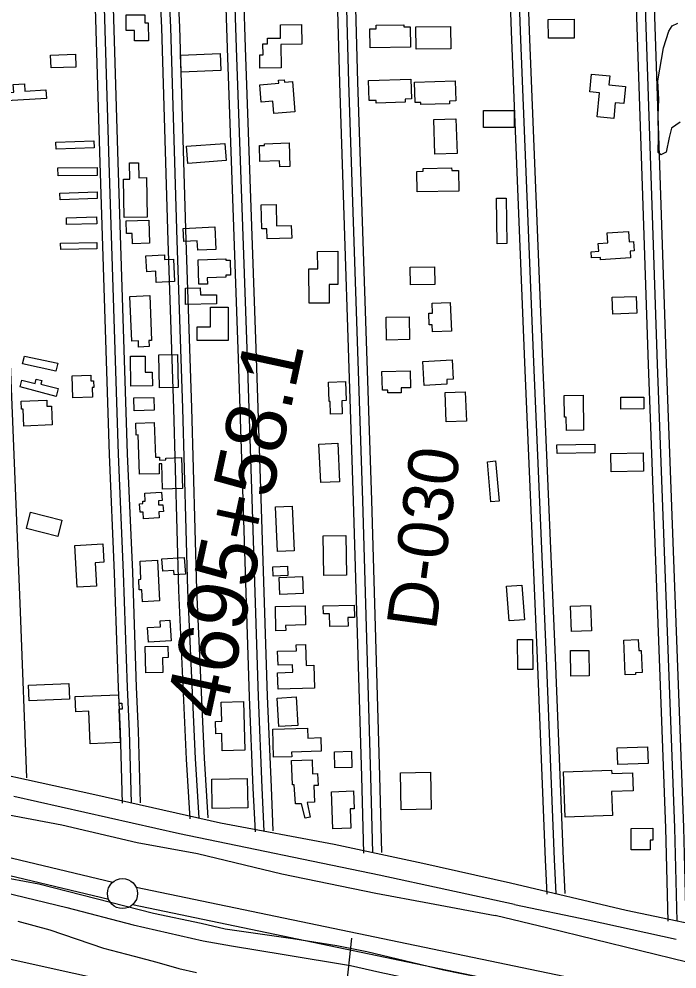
# Model space of a CAD drawing. Extents: x 3508733 to 3546731, y 546897 to 572481.
# Drawn here: x 3529654 to 3530748, y 565116 to 566695 of the extents above; entities that cross this region are included whole.
import ezdxf

# ---------------------------------------------------------------- set-up
doc = ezdxf.new("R2010")
doc.units = 0
for name, color, linetype in [('V-BLDG-OTLN', 7, 'Continuous'), ('V-FLOD-BASE', 7, 'Continuous'), ('V-LEVE-TOET', 7, 'Continuous'), ('V-RIVR-RANG', 7, 'Continuous'), ('V-RIVR-RANG-IDEN', 7, 'Continuous'), ('V-ROAD-CNTR', 7, 'Continuous'), ('V-SITE-VEGE', 7, 'Continuous'), ('V-SURV-IDEN', 7, 'Continuous'), ('V-SURV-LINE', 7, 'Continuous'), ('V-TOPO-MINR', 7, 'Continuous'), ('V-TOPO-SHOR', 7, 'Continuous')]:
    doc.layers.add(name, color=color, linetype=linetype)

msp = doc.modelspace()

# ---------------------------------------------------------------- linework, layer by layer
at = {"layer": 'V-BLDG-OTLN'}
for points in [[(3529869.1, 566688.5), (3529869.3, 566658.5), (3529846.3, 566658.4), (3529846.1, 566675.8), (3529832.6, 566675.7), (3529832.4, 566701.6), (3529863.3, 566701.8), (3529863.4, 566688.5)], [(3530089.4, 566652.5), (3530090, 566613.6), (3530054.8, 566613.1), (3530054.4, 566635.3), (3530059.9, 566635.3), (3530059.6, 566653.3), (3530067.3, 566653.5), (3530067.1, 566662.8), (3530089.2, 566663.2), (3530088.9, 566685), (3530123.9, 566685.6), (3530124.4, 566653.1)], [(3530305.1, 566647.9), (3530238, 566647), (3530237.6, 566678.2), (3530247.7, 566678.3), (3530247.7, 566684.4), (3530293.7, 566685), (3530293.8, 566681.6), (3530304.6, 566681.8)], [(3530371.9, 566645.2), (3530314.2, 566644.7), (3530313.9, 566681.8), (3530371.6, 566682.2)], [(3530577.1, 566663.2), (3530534.2, 566662.9), (3530533.9, 566694), (3530576.8, 566694.4)], [(3529748.8, 566615), (3529707.6, 566613.4), (3529706.7, 566634.6), (3529748, 566636.2)], [(3529989.7, 566609.4), (3529923.9, 566606.3), (3529922.5, 566634.5), (3529988.4, 566637.6)], [(3530634.8, 566585.4), (3530662.1, 566582.8), (3530659.4, 566554.2), (3530645.2, 566555.6), (3530642.7, 566529.5), (3530615.3, 566532.1), (3530619.1, 566572.2), (3530602.8, 566573.7), (3530605.7, 566603.4), (3530636.3, 566600.5)], [(3529699.8, 566562.9), (3529633.4, 566559), (3529632.6, 566572.2), (3529645.6, 566573), (3529644.8, 566586.1), (3529663.5, 566587.2), (3529664.2, 566575.1), (3529698.9, 566577.1)], [(3530054.4, 566585.5), (3530086, 566588.2), (3530085.5, 566593.2), (3530094.9, 566594), (3530095.3, 566589.6), (3530108.7, 566590.7), (3530113, 566540.7), (3530077.9, 566537.7), (3530076.2, 566558.1), (3530056.9, 566556.5)], [(3530235.1, 566592.7), (3530305.3, 566595), (3530306.4, 566562), (3530296, 566561.6), (3530296.1, 566556.7), (3530247.9, 566555.1), (3530247.7, 566559.6), (3530236.2, 566559.2)], [(3530311.6, 566590.1), (3530379.2, 566592), (3530380.1, 566558.8), (3530369.7, 566558.5), (3530369.8, 566553.8), (3530322.4, 566552.5), (3530322.3, 566556.3), (3530312.5, 566556)], [(3530477.3, 566514.8), (3530426.4, 566514.8), (3530426.4, 566542.9), (3530477.3, 566542.9)], [(3530380.3, 566529), (3530382.3, 566471.5), (3530345.5, 566470.3), (3530343.5, 566527.7)], [(3529779.3, 566480.7), (3529716.2, 566478.3), (3529715.7, 566490.2), (3529778.8, 566492.6)], [(3529998.5, 566459.6), (3529934.9, 566454.6), (3529932.7, 566483.3), (3529996.3, 566488.2)], [(3530062.3, 566487.6), (3530103.2, 566489), (3530104.5, 566450), (3530087.6, 566449.4), (3530087.2, 566459.3), (3530054.8, 566458.2), (3530053.9, 566484.6), (3530062.4, 566484.9)], [(3529784.4, 566434.9), (3529719.3, 566434), (3529719.1, 566447.3), (3529784.2, 566448.1)], [(3529829.2, 566364.8), (3529827.8, 566428.6), (3529838.3, 566428.8), (3529837.7, 566455.6), (3529853.1, 566456), (3529853.6, 566431), (3529866.2, 566431.3), (3529867.6, 566365.6)], [(3530385.2, 566409), (3530316.1, 566407.6), (3530315.4, 566441.6), (3530326.2, 566441.8), (3530326.1, 566446.5), (3530373.4, 566447.4), (3530373.5, 566442.9), (3530384.5, 566443.1)], [(3529784.5, 566396.7), (3529722.5, 566394.3), (3529722, 566405.3), (3529784.1, 566407.7)], [(3530464.1, 566397.2), (3530465.1, 566321.8), (3530448.8, 566321.5), (3530447.8, 566397)], [(3530107.5, 566330.9), (3530066.8, 566329.8), (3530066.4, 566346.4), (3530057.7, 566346.2), (3530056.6, 566386), (3530081.5, 566386.7), (3530082.5, 566351.2), (3530106.9, 566351.9)], [(3529783.6, 566354.5), (3529733.5, 566353.3), (3529733.2, 566364.6), (3529783.3, 566365.9)], [(3529870.1, 566360.5), (3529871, 566322.1), (3529842.9, 566321.5), (3529842.5, 566338.5), (3529833, 566338.3), (3529832.5, 566359.7)], [(3529979.6, 566349.5), (3529981.5, 566312.1), (3529951.4, 566310.6), (3529950.6, 566326.1), (3529928.5, 566325), (3529927.4, 566346.8)], [(3530670.9, 566298.2), (3530621, 566294.9), (3530620.7, 566298.8), (3530606, 566297.8), (3530605.3, 566308), (3530618, 566308.9), (3530617.1, 566321.9), (3530633, 566322.9), (3530631.9, 566339.3), (3530667.5, 566341.8), (3530668.6, 566324.4), (3530675.6, 566324.9), (3530676.7, 566309.7), (3530670.2, 566309.3)], [(3529783.7, 566312.8), (3529723.7, 566311.9), (3529723.5, 566322.4), (3529783.5, 566323.3)], [(3529910.9, 566295.8), (3529912.8, 566258.6), (3529882.5, 566257.1), (3529881.6, 566275.7), (3529866.5, 566274.9), (3529865.1, 566301.4), (3529896, 566303), (3529896.4, 566295)], [(3530184, 566309), (3530184.4, 566253.6), (3530169.6, 566253.5), (3530169.9, 566222.8), (3530136.5, 566222.5), (3530136, 566279.7), (3530150.7, 566279.8), (3530150.5, 566308.8)], [(3529953.2, 566254), (3529951.9, 566294.9), (3529998.1, 566296.4), (3529998.1, 566294), (3530005.1, 566294.2), (3530006, 566269.4), (3529997.8, 566269.1), (3529997.9, 566266), (3529967.2, 566265), (3529967.6, 566254.4)], [(3530344.8, 566283.1), (3530345.3, 566253.6), (3530305.2, 566253), (3530304.7, 566282.5)], [(3529982.6, 566221.6), (3529931.3, 566220.6), (3529930.8, 566247.4), (3529955.6, 566247.9), (3529955.8, 566236.3), (3529982.3, 566236.8)], [(3529841.6, 566159.7), (3529838.6, 566234), (3529871.6, 566235.3), (3529874.6, 566160.7), (3529870.1, 566160.5), (3529870.5, 566150.5), (3529853.1, 566149.8), (3529852.7, 566160.2)], [(3530371.1, 566223.9), (3530372.9, 566176.3), (3530341.3, 566175.1), (3530340.9, 566186.9), (3530336.1, 566186.7), (3530335.3, 566205.8), (3530341.6, 566206.1), (3530340.9, 566222.7)], [(3530681.3, 566206.1), (3530641.1, 566204.5), (3530640, 566232.5), (3530680.2, 566234)], [(3530001.8, 566160.7), (3529950.5, 566160.7), (3529950.5, 566183.5), (3529972.6, 566183.5), (3529972.6, 566215.9), (3530001.8, 566215.9)], [(3530303.2, 566162.1), (3530265, 566161.4), (3530264.4, 566199.3), (3530302.5, 566200)], [(3529715.7, 566109.9), (3529660.4, 566121.9), (3529663.3, 566134.9), (3529718.6, 566122.8)], [(3529840.3, 566084.7), (3529839.6, 566134.5), (3529863.8, 566134.9), (3529864.2, 566107.8), (3529875.7, 566107.9), (3529876.1, 566085.2)], [(3529917.7, 566137.4), (3529919, 566082.8), (3529887.8, 566082.1), (3529886.6, 566136.7)], [(3530325.4, 566126), (3530374.5, 566128.6), (3530376.1, 566096.7), (3530365.2, 566096.1), (3530365.6, 566087.9), (3530327.5, 566085.9)], [(3529716.1, 566067.7), (3529656, 566083.5), (3529659, 566095), (3529681, 566089.2), (3529683, 566096.7), (3529692.4, 566094.3), (3529690.8, 566088.3), (3529719.5, 566080.7)], [(3529776.3, 566066.3), (3529743.8, 566065.3), (3529742.7, 566102.2), (3529773.6, 566103.1), (3529773.9, 566093.7), (3529778.1, 566093.8), (3529778.5, 566082.8), (3529775.9, 566082.7)], [(3530257.6, 566109.2), (3530304.7, 566110), (3530305.1, 566082), (3530289.3, 566081.8), (3530289.5, 566073.8), (3530267.5, 566073.5), (3530267.5, 566078.3), (3530258.2, 566078.2)], [(3530169.7, 566059.2), (3530168.8, 566091.7), (3530196.9, 566092.5), (3530197.8, 566060.9), (3530190.9, 566060.7), (3530191.6, 566038.6), (3530172, 566038), (3530171.4, 566059.2)], [(3529879.1, 566044.9), (3529845.5, 566044), (3529844.9, 566065.3), (3529878.5, 566066.2)], [(3530396, 566075.2), (3530397.8, 566026.7), (3530364.2, 566025.4), (3530362.4, 566074)], [(3530592.1, 566069.6), (3530592.7, 566011.5), (3530564.2, 566011.2), (3530563.9, 566033.2), (3530561, 566033.2), (3530560.6, 566069.3)], [(3530654.5, 566066.3), (3530692.8, 566066.7), (3530693, 566047.2), (3530654.7, 566046.8)], [(3529709.5, 566020.4), (3529662.4, 566018.4), (3529661.2, 566046.5), (3529658.5, 566046.4), (3529657.9, 566059.6), (3529700.4, 566061.5), (3529700.8, 566051.4), (3529708.1, 566051.7)], [(3529854.5, 565938.4), (3529852.3, 566003.7), (3529849.1, 566003.6), (3529848.4, 566023.6), (3529879, 566024.6), (3529880.9, 565966.7), (3529887.7, 565966.9), (3529887.9, 565961.8), (3529898.2, 565962.2), (3529898.1, 565965.3), (3529924.2, 565966.1), (3529925.9, 565914.8), (3529893, 565913.8), (3529891.7, 565955.9), (3529887, 565955.8), (3529887.5, 565939.4)], [(3530155.9, 565924.6), (3530152.7, 565988.4), (3530184, 565990), (3530187.1, 565926.1)], [(3530611.4, 565974.2), (3530548.6, 565972.9), (3530548.3, 565987.1), (3530611.2, 565988.4)], [(3530692.3, 565943.4), (3530638.6, 565942.5), (3530638.1, 565973), (3530691.8, 565973.8)], [(3530446.3, 565960.5), (3530452.2, 565893.6), (3530438.7, 565892.4), (3530432.8, 565959.3)], [(3529887.3, 565865.9), (3529861.3, 565864.4), (3529860.7, 565875.5), (3529855.7, 565875.2), (3529854.8, 565889.3), (3529860.2, 565889.6), (3529860, 565893.5), (3529864, 565893.8), (3529863.3, 565907), (3529891.3, 565908.7), (3529892.1, 565894.7), (3529886, 565894.3), (3529886.4, 565887.5), (3529893.6, 565887.9), (3529894.2, 565876.7), (3529886.7, 565876.2)], [(3529718.8, 565835), (3529666.8, 565848.2), (3529673.7, 565875.4), (3529725.7, 565862.2)], [(3530108.5, 565885.7), (3530111.5, 565811.4), (3530083.9, 565810.3), (3530080.8, 565884.5)], [(3530161.2, 565770.2), (3530160.1, 565836), (3530197.7, 565836.6), (3530198.8, 565770.8)], [(3529751, 565750.7), (3529747.1, 565820.2), (3529793.4, 565822.8), (3529795.1, 565792.3), (3529780.9, 565791.5), (3529783.1, 565752.5)], [(3529891.9, 565798), (3529929, 565800.4), (3529930.8, 565772.6), (3529912.4, 565771.4), (3529911.9, 565778.5), (3529893.3, 565777.3)], [(3529884.3, 565795.8), (3529887.6, 565727.9), (3529859.7, 565726.5), (3529858.7, 565746.4), (3529854.3, 565746.2), (3529853.5, 565763.7), (3529857, 565763.9), (3529855.5, 565794.3)], [(3530101, 565770.1), (3530076.9, 565769.3), (3530076.4, 565784.9), (3530100.5, 565785.7)], [(3530086.5, 565767), (3530125.6, 565768.7), (3530126.8, 565740.1), (3530087.7, 565738.5)], [(3530490, 565754.4), (3530494.5, 565696.7), (3530469.1, 565694.7), (3530464.6, 565752.4)], [(3530130.5, 565688.1), (3530097.4, 565687.4), (3530097.6, 565678.7), (3530081.2, 565678.3), (3530080.4, 565718.7), (3530129.8, 565719.7)], [(3530201.3, 565686.2), (3530170.7, 565685.5), (3530170.3, 565706.6), (3530160.3, 565706.4), (3530160, 565719.9), (3530211.6, 565721.1), (3530212, 565700.6), (3530200.9, 565700.3)], [(3530604.2, 565720.3), (3530605.7, 565678.2), (3530572.5, 565677), (3530571, 565719.1)], [(3529907, 565661.6), (3529869.4, 565659.5), (3529868, 565684), (3529889.4, 565685.2), (3529888.8, 565695.1), (3529905.1, 565696)], [(3530145.3, 565583.3), (3530084.8, 565581.4), (3530083.9, 565608.6), (3530109.2, 565609.4), (3530108.8, 565621.9), (3530084.9, 565621.1), (3530084.2, 565644.3), (3530115.4, 565645.3), (3530115, 565655), (3530130.5, 565655.5), (3530131.6, 565620.9), (3530144.1, 565621.3)], [(3530483.2, 565613.9), (3530483, 565663.7), (3530507.8, 565663.9), (3530508.1, 565614)], [(3530688.5, 565645.7), (3530690.1, 565609), (3530678.8, 565608.5), (3530679, 565605.9), (3530661.9, 565605.2), (3530659.4, 565662.8), (3530683.6, 565663.9), (3530684.4, 565645.5)], [(3529864, 565652.2), (3529901.6, 565653.1), (3529902.1, 565633.9), (3529893, 565633.7), (3529893.6, 565609.2), (3529865, 565608.5)], [(3530571.4, 565602.8), (3530570.7, 565645.4), (3530601.5, 565645.9), (3530602.2, 565603.4)], [(3529670.3, 565588), (3529737, 565590.9), (3529738.1, 565564.7), (3529671.4, 565561.9)], [(3529747.5, 565569.2), (3529819.5, 565572), (3529820.1, 565557.9), (3529825.4, 565558.1), (3529825.8, 565548.2), (3529820.4, 565548), (3529822.6, 565492.7), (3529772.7, 565490.7), (3529770.5, 565544.6), (3529748.5, 565543.7)], [(3530027.7, 565561.1), (3530029.9, 565480.2), (3529992.2, 565479.2), (3529991.4, 565507.6), (3529981.3, 565507.3), (3529980.7, 565527.9), (3529991.2, 565528.2), (3529990.3, 565560)], [(3530114.9, 565568.6), (3530117.7, 565521.3), (3530086.3, 565519.4), (3530083.5, 565566.7)], [(3530156.4, 565478.4), (3530107.4, 565476.9), (3530107.6, 565469.2), (3530077.4, 565468.2), (3530076, 565514.8), (3530133.6, 565516.6), (3530134.1, 565500.2), (3530155.7, 565500.9)], [(3530648.6, 565484.2), (3530699, 565485.6), (3530699.8, 565457.8), (3530649.4, 565456.3)], [(3530207.5, 565451.4), (3530179.2, 565450.7), (3530178.5, 565477.4), (3530206.8, 565478.2)], [(3530107.2, 565462.7), (3530141.3, 565464.1), (3530142.3, 565440.9), (3530150.4, 565441.3), (3530151.3, 565421.6), (3530144.5, 565421.3), (3530145.7, 565393.5), (3530133, 565393), (3530138.5, 565368.8), (3530130.1, 565367.1), (3530123.8, 565391.1), (3530113.9, 565390.9), (3530111.9, 565422.4), (3530108.9, 565422.3)], [(3530338.1, 565443.4), (3530339.4, 565382), (3530289.6, 565381), (3530288.3, 565442.4)], [(3530559.2, 565444.1), (3530639.3, 565446.8), (3530639.5, 565441.1), (3530674.1, 565442.2), (3530675.1, 565412.6), (3530639.1, 565411.3), (3530640.5, 565371.3), (3530561.8, 565368.6)], [(3530033.8, 565432.7), (3530034.6, 565384.1), (3529975.6, 565383.2), (3529974.8, 565431.7)], [(3530176, 565349.3), (3530173.5, 565411.1), (3530210.3, 565412.6), (3530211.5, 565382.8), (3530204.5, 565382.5), (3530205.7, 565350.5)], [(3530671.9, 565314.2), (3530671.8, 565350.1), (3530708, 565350.2), (3530708, 565330.7), (3530703.2, 565330.7), (3530703.2, 565314.3)]]:
    msp.add_lwpolyline(points, close=True, dxfattribs=at)
at = {"layer": 'V-FLOD-BASE'}
msp.add_lwpolyline([(3530482, 565089.7), (3530359.8, 565114.8), (3530232.3, 565144.8), (3530182.5, 565154.9), (3530109.5, 565166.6), (3529996.8, 565182.8), (3529957.3, 565192.1), (3529878.1, 565208.6), (3529687.2, 565257.7), (3529639.4, 565266.4), (3529535.7, 565286.6), (3529511.1, 565291)], dxfattribs=at)
at = {"layer": 'V-LEVE-TOET'}
for points in [[(3529616.1, 565376.7), (3529725.3, 565355.8), (3529850.7, 565326.5), (3529951.1, 565308.4), (3530090.9, 565274.8), (3530247.1, 565242.5), (3530336.5, 565225.8), (3530445.8, 565205.1)], [(3529526.6, 565261.6), (3529550.5, 565260), (3529628.3, 565244.2), (3529734, 565218.5), (3529843.8, 565190), (3529960.4, 565163.5), (3530007.5, 565154.9), (3530094.9, 565140.3), (3530205.5, 565122.1), (3530253.9, 565111.3), (3530361, 565088.4), (3530487, 565060.8)], [(3531515.4, 564954.5), (3531419.3, 564983.7), (3531190.8, 565042.4), (3530991.5, 565082), (3530764, 565127.8), (3530533.1, 565184.2), (3530445.8, 565205.1)]]:
    msp.add_lwpolyline(points, dxfattribs=at)
at = {"layer": 'V-RIVR-RANG'}
msp.add_line((3530206.7, 565167.7), (3530117.3, 564332.5), dxfattribs=at)
at = {"layer": 'V-ROAD-CNTR'}
for points in [[(3530062, 565345.3), (3530058.7, 565417.7), (3530052.2, 565569.3), (3530042.4, 565880.4), (3530034, 566131.1), (3530015.8, 566647), (3529994.4, 567302.8), (3529972.4, 567818.1), (3529961.4, 568281.4), (3529951.5, 568656.5), (3529945.4, 568706.5), (3529941.7, 568737.4)], [(3530532.1, 565240.6), (3530529.5, 565297.8), (3530516.1, 565633), (3530494.8, 566124.1), (3530472.8, 566673.9), (3530451.4, 567292.1), (3530425, 567955), (3530403, 568659.3)], [(3530547.1, 565241.2), (3530544.5, 565298.4), (3530531.1, 565633.6), (3530509.8, 566124.7), (3530487.8, 566674.5), (3530466.4, 567292.7), (3530439.9, 567955.5), (3530418, 568659.8)], [(3530562.1, 565241.9), (3530559.5, 565299.1), (3530546, 565634.2), (3530524.7, 566125.4), (3530502.8, 566675.1), (3530481.4, 567293.2), (3530454.9, 567956.1), (3530433, 568660.2)], [(3530623.3, 567833.4), (3530630.9, 567731.1), (3530643.8, 567358.4), (3530650.2, 567286.8), (3530667.1, 567188.4), (3530674.7, 566879.8), (3530700, 566120.7), (3530728.9, 565350.6), (3530732.8, 565195.8)], [(3530638.2, 567834.5), (3530645.8, 567731.9), (3530658.8, 567359.4), (3530665.1, 567288.7), (3530682.1, 567189.9), (3530689.6, 566880.2), (3530715, 566121.3), (3530743.9, 565351), (3530747.8, 565196.2)], [(3530653.2, 567835.6), (3530660.8, 567732.7), (3530673.8, 567360.3), (3530680, 567290.7), (3530697, 567191.3), (3530704.6, 566880.6), (3530730, 566121.8), (3530758.9, 565351.5), (3530762.8, 565196.5)], [(3529753.8, 567446.4), (3529758.6, 567315.5), (3529765.5, 567258.6), (3529771.1, 567043.3), (3529788.6, 566455.8), (3529804.1, 565971.4), (3529812.7, 565774.3), (3529819, 565583.6), (3529822.5, 565510.8), (3529825.5, 565391.9)], [(3529768.7, 567447), (3529773.6, 567316.7), (3529780.5, 567259.7), (3529786.1, 567043.8), (3529803.6, 566456.3), (3529819.1, 565972), (3529827.7, 565774.9), (3529834, 565584.3), (3529837.5, 565511.4), (3529840.5, 565392.3)], [(3529953.9, 565366.9), (3529947.6, 565466.1), (3529935.1, 565746), (3529926.8, 566048.4), (3529917.3, 566326.7), (3529906.9, 566680.7), (3529885.7, 567121.1), (3529873.7, 567263)], [(3529968.9, 565367.9), (3529962.5, 565466.9), (3529950.1, 565746.6), (3529941.8, 566048.9), (3529932.3, 566327.2), (3529921.8, 566681.3), (3529900.7, 567122.1), (3529890, 567248.5)], [(3530047.1, 565344.6), (3530043.7, 565417), (3530037.2, 565568.7), (3530027.4, 565879.9), (3530019, 566130.6), (3530000.8, 566646.5), (3529981.1, 567251.8)], [(3530077, 565346), (3530073.7, 565418.4), (3530067.2, 565569.9), (3530057.4, 565880.8), (3530049, 566131.6), (3530030.8, 566647.5), (3530011.1, 567252.8)], [(3530227.4, 565309.2), (3530224.2, 565436.1), (3530210.5, 565894.4), (3530187.7, 566588.9), (3530169.5, 567249.6)], [(3530242.4, 565309.5), (3530239.2, 565436.5), (3530225.5, 565894.9), (3530202.7, 566589.4), (3530184.1, 567261.9)], [(3529795.8, 567245.2), (3529801, 567044.2), (3529818.6, 566456.7), (3529834.1, 565972.6), (3529842.7, 565775.5), (3529849, 565584.9), (3529852.5, 565511.9), (3529855.5, 565392.7)], [(3529938.9, 565366), (3529932.6, 565465.3), (3529920.1, 565745.5), (3529911.8, 566047.9), (3529902.3, 566326.2), (3529891.9, 566680.1), (3529870.7, 567120.1), (3529860, 567247.5)], [(3530257.4, 565309.9), (3530254.2, 565436.9), (3530240.5, 565895.3), (3530217.7, 566589.8), (3530199.6, 567247.4)], [(3529667.6, 565434.3), (3529656.6, 565710), (3529633.8, 566286.8), (3529611.8, 566908.7), (3529609.1, 567110.9)], [(3531464.6, 565051.2), (3531246.6, 565096.7), (3531044, 565139.1), (3530843.7, 565175.9), (3530663.6, 565213.9), (3530471.3, 565259), (3530325.3, 565291.5), (3530178.1, 565323.5), (3529989.2, 565359), (3529780.2, 565405.8), (3529512.3, 565464.5), (3529304.3, 565511.1), (3528991.9, 565588), (3528702, 565661.3), (3528421.9, 565741), (3528150.3, 565823.9), (3527786.1, 565930.5), (3527580.2, 565994.1), (3527378.3, 566051), (3527197.9, 566104.5), (3527067.8, 566148.7)]]:
    msp.add_lwpolyline(points, dxfattribs=at)
at = {"layer": 'V-SITE-VEGE'}
for points in [[(3530753, 566523.2), (3530738.9, 566513.2), (3530734.8, 566497.7), (3530729.9, 566473.5), (3530721.3, 566468.9), (3530716.6, 566472.9), (3530716.9, 566499.4), (3530716.5, 566535.3), (3530717.5, 566561.1), (3530716.3, 566592.3), (3530725.4, 566646.8), (3530734.3, 566674.8), (3530739.8, 566683.3), (3530749.2, 566687.9)], [(3529652.1, 565195.7), (3529705.3, 565181.5), (3529794.6, 565151.2), (3529845.7, 565137.7), (3529883.2, 565127.7), (3529920, 565117.1), (3529949.3, 565110.6)]]:
    msp.add_lwpolyline(points, dxfattribs=at)
at = {"layer": 'V-SURV-LINE'}
for points in [[(3528716.7, 565522.3), (3529810.4, 565261)], [(3529803.4, 565231.9), (3528709.7, 565493.1)], [(3529848.9, 565252.4), (3531406.3, 564928.2)], [(3531400.2, 564898.8), (3529842.8, 565223.1)]]:
    msp.add_lwpolyline(points, dxfattribs=at)
msp.add_circle((3529826.3, 565241.8), 25, dxfattribs=at)
at = {"layer": 'V-TOPO-MINR'}
msp.add_lwpolyline([(3531722.1, 564675), (3531497.6, 564721.6), (3531459.8, 564729.3), (3531422.1, 564737), (3531384.3, 564744.7), (3531346.6, 564752.2), (3531300.3, 564761.4), (3531239.5, 564773.8), (3531178.7, 564786.5), (3531118, 564799.6), (3531057.4, 564813.1), (3530550.3, 564928.2), (3530540.2, 564930.5), (3530530.1, 564932.8), (3530520, 564935.1), (3530509.9, 564937.5), (3530427.8, 564956.5), (3530376.6, 564968.3), (3530325.4, 564980), (3530274.2, 564991.5), (3530222.9, 565003), (3529457.4, 565172.6)], dxfattribs=at)
at = {"layer": 'V-TOPO-SHOR'}
for points in [[(3530477.8, 565223.7), (3530252.7, 565272.5), (3529921.1, 565340.8), (3529645.5, 565403.1)], [(3530477.8, 565223.7), (3530600.3, 565198.4), (3530746.3, 565165.8)]]:
    msp.add_lwpolyline(points, dxfattribs=at)

# ---------------------------------------------------------------- texts
at = {"layer": 'V-RIVR-RANG-IDEN'}
msp.add_text('D-030', height=83, rotation=82.2224, dxfattribs=at).set_placement((3530347.1, 565677.6))
at = {"layer": 'V-SURV-IDEN'}
msp.add_text('4695+58.1', height=100, rotation=77.8461, dxfattribs=at).set_placement((3529994.7, 565528.8))

doc.saveas('drawing.dxf')
